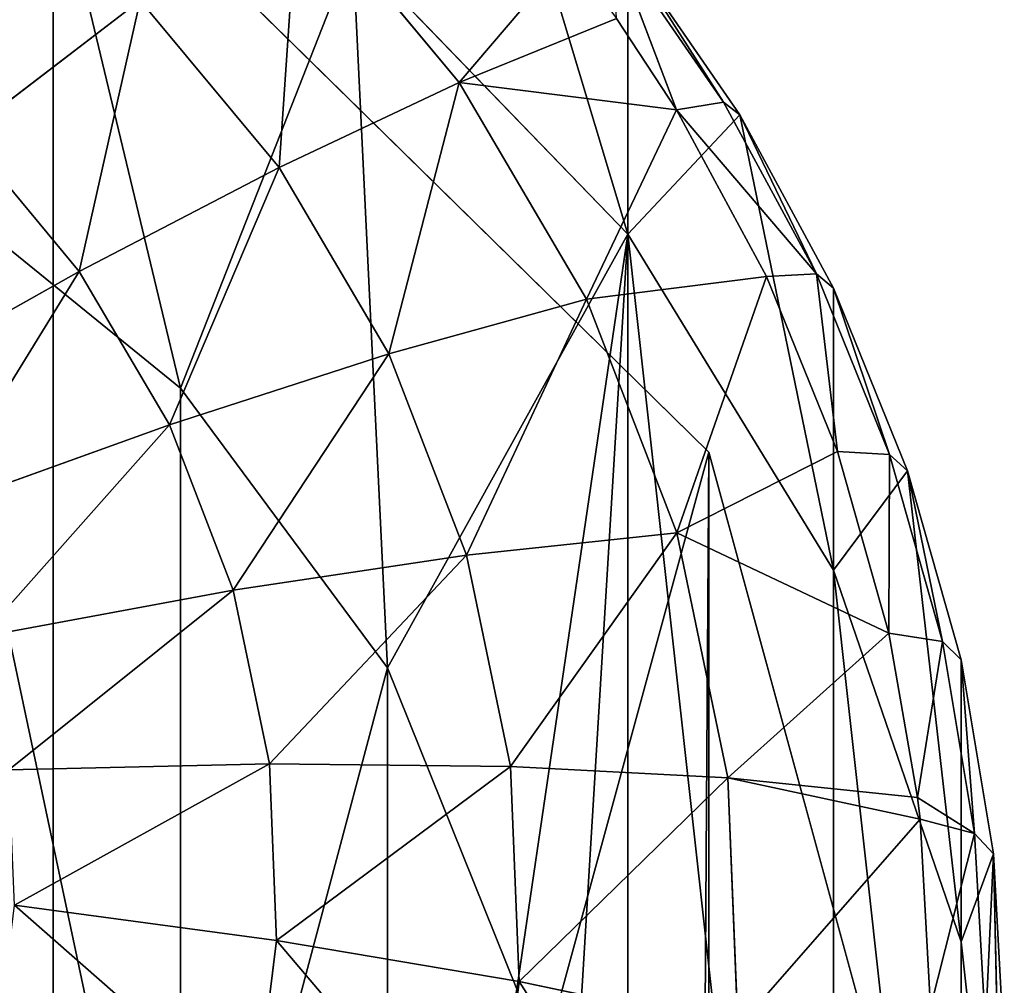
# Model space of a CAD drawing. Extents: x 80 to 596, y 77 to 1633.
# Tile 286 of 352: x 340.23 to 342.9, y 623.34 to 625.95. Entities that reach past the tile are written whole.
import ezdxf

# ---------------------------------------------------------------- set-up
doc = ezdxf.new("R2010")
doc.units = 0
doc.header["$LTSCALE"] = 25.4
doc.layers.get('0').update_dxf_attribs({"color": 13, "linetype": 'CONTINUOUS'})

# ---------------------------------------------------------------- blocks, each defined once
blk = doc.blocks.new('CADILLAC-III-8190-7988-799')
at = {"color": 18}
for p, q in [((3.63, 626.5417, 19.8899), (3.9805, 625.3734, 23.7377)), ((3.63, 626.5417, 19.8899), (3.9805, 625.3734, 23.7377)), ((3.5244, 625.7838, 18.5176), (3.0885, 626.3079, 18.6195)), ((3.5244, 625.7838, 18.5176), (3.0885, 626.3079, 18.6195)), ((3.9396, 626.1665, 19.4948), (4.1129, 625.7101, 19.117)), ((3.9396, 626.1665, 19.4948), (4.1129, 625.7101, 19.117)), ((3.9396, 626.1665, 19.4948), (4.2403, 625.7311, 19.4102)), ((3.9396, 626.1665, 19.4948), (4.2403, 625.7311, 19.4102)), ((3.9805, 625.3734, 23.7377), (3.2369, 626.1439, 23.8875)), ((3.9805, 625.3734, 23.7377), (3.2369, 626.1439, 23.8875)), ((3.9805, 626.1367, 19.8112), (4.2843, 625.6968, 19.7257)), ((3.9805, 626.1367, 19.8112), (4.2843, 625.6968, 19.7257)), ((3.9805, 626.1367, 19.8112), (3.9805, 625.3734, 23.7377)), ((3.9805, 626.1367, 19.8112), (3.9805, 625.3734, 23.7377)), ((3.5244, 625.7838, 18.5176), (3.8212, 626.1323, 19.1991)), ((3.5244, 625.7838, 18.5176), (3.8212, 626.1323, 19.1991)), ((2.1871, 625.644, 17.4975), (2.6611, 626.0058, 18.0221)), ((2.1871, 625.644, 17.4975), (2.6611, 626.0058, 18.0221)), ((3.0367, 625.5543, 17.9343), (2.6611, 626.0058, 18.0221)), ((3.0367, 625.5543, 17.9343), (2.6611, 626.0058, 18.0221)), ((3.9503, 625.9575, 19.1651), (3.5244, 625.7838, 18.5176)), ((3.9503, 625.9575, 19.1651), (3.5244, 625.7838, 18.5176)), ((4.1129, 625.7101, 19.117), (3.9503, 625.9575, 19.1651)), ((4.1129, 625.7101, 19.117), (3.9503, 625.9575, 19.1651)), ((3.0367, 625.5543, 17.9343), (3.5244, 625.7838, 18.5176)), ((3.0367, 625.5543, 17.9343), (3.5244, 625.7838, 18.5176)), ((4.1129, 625.7101, 19.117), (3.5244, 625.7838, 18.5176)), ((4.1129, 625.7101, 19.117), (3.5244, 625.7838, 18.5176)), ((3.869, 625.1979, 18.4037), (3.5244, 625.7838, 18.5176)), ((3.869, 625.1979, 18.4037), (3.5244, 625.7838, 18.5176)), ((3.869, 625.1979, 18.4037), (4.1129, 625.7101, 19.117)), ((3.869, 625.1979, 18.4037), (4.1129, 625.7101, 19.117)), ((4.2403, 625.7311, 19.4102), (4.1129, 625.7101, 19.117)), ((4.2403, 625.7311, 19.4102), (4.1129, 625.7101, 19.117)), ((4.3564, 625.2593, 19.0294), (4.1129, 625.7101, 19.117)), ((4.3564, 625.2593, 19.0294), (4.1129, 625.7101, 19.117)), ((4.2403, 625.7311, 19.4102), (4.4913, 625.2664, 19.3199)), ((4.2843, 625.6968, 19.7257), (4.2403, 625.7311, 19.4102)), ((4.2403, 625.7311, 19.4102), (4.4913, 625.2664, 19.3199)), ((4.2843, 625.6968, 19.7257), (4.2403, 625.7311, 19.4102)), ((4.2843, 625.6968, 19.7257), (3.9805, 625.3734, 23.7377)), ((4.2843, 625.6968, 19.7257), (3.9805, 625.3734, 23.7377)), ((4.2843, 625.6968, 19.7257), (4.5379, 625.2272, 19.6344)), ((4.2843, 625.6968, 19.7257), (4.5379, 625.2272, 19.6344)), ((4.2843, 625.6968, 19.7257), (4.5379, 624.4641, 23.5609)), ((4.2843, 625.6968, 19.7257), (4.5379, 624.4641, 23.5609)), ((2.4958, 625.2729, 17.4253), (2.1871, 625.644, 17.4975)), ((2.4958, 625.2729, 17.4253), (2.1871, 625.644, 17.4975)), ((2.7701, 624.9567, 23.6567), (2.0361, 625.5527, 23.7725)), ((2.7701, 624.9567, 23.6567), (2.0361, 625.5527, 23.7725)), ((2.4958, 625.2729, 17.4253), (3.0367, 625.5543, 17.9343)), ((2.4958, 625.2729, 17.4253), (3.0367, 625.5543, 17.9343)), ((3.3336, 625.0495, 17.8362), (3.0367, 625.5543, 17.9343)), ((3.3336, 625.0495, 17.8362), (3.0367, 625.5543, 17.9343)), ((4.5379, 624.4641, 23.5609), (3.9805, 625.3734, 23.7377)), ((4.5379, 624.4641, 23.5609), (3.9805, 625.3734, 23.7377)), ((1.9111, 624.9445, 16.9997), (2.4958, 625.2729, 17.4253)), ((1.9111, 624.9445, 16.9997), (2.4958, 625.2729, 17.4253)), ((2.7398, 624.858, 17.3447), (2.4958, 625.2729, 17.4253)), ((2.7398, 624.858, 17.3447), (2.4958, 625.2729, 17.4253)), ((4.3564, 625.2593, 19.0294), (3.869, 625.1979, 18.4037)), ((4.3564, 625.2593, 19.0294), (3.869, 625.1979, 18.4037)), ((4.3564, 625.2593, 19.0294), (4.1134, 624.5654, 18.2808)), ((4.3564, 625.2593, 19.0294), (4.1134, 624.5654, 18.2808)), ((4.4913, 625.2664, 19.3199), (4.3564, 625.2593, 19.0294)), ((4.4913, 625.2664, 19.3199), (4.3564, 625.2593, 19.0294)), ((4.5487, 624.7853, 18.9373), (4.3564, 625.2593, 19.0294)), ((4.5487, 624.7853, 18.9373), (4.3564, 625.2593, 19.0294)), ((4.4913, 625.2664, 19.3199), (4.6896, 624.7778, 19.2249)), ((4.5379, 625.2272, 19.6344), (4.4913, 625.2664, 19.3199)), ((4.4913, 625.2664, 19.3199), (4.6896, 624.7778, 19.2249)), ((4.5379, 625.2272, 19.6344), (4.4913, 625.2664, 19.3199)), ((4.5379, 625.2272, 19.6344), (4.7383, 624.7336, 19.5384)), ((4.5379, 625.2272, 19.6344), (4.7383, 624.7336, 19.5384)), ((4.5379, 625.2272, 19.6344), (4.5379, 624.4641, 23.5609)), ((4.5379, 625.2272, 19.6344), (4.5379, 624.4641, 23.5609)), ((3.3336, 625.0495, 17.8362), (3.869, 625.1979, 18.4037)), ((3.3336, 625.0495, 17.8362), (3.869, 625.1979, 18.4037)), ((4.1134, 624.5654, 18.2808), (3.869, 625.1979, 18.4037)), ((4.1134, 624.5654, 18.2808), (3.869, 625.1979, 18.4037)), ((2.7398, 624.858, 17.3447), (3.3336, 625.0495, 17.8362)), ((2.7398, 624.858, 17.3447), (3.3336, 625.0495, 17.8362)), ((3.5442, 624.5045, 17.7302), (3.3336, 625.0495, 17.8362)), ((3.5442, 624.5045, 17.7302), (3.3336, 625.0495, 17.8362)), ((2.7701, 622.0945, 38.3811), (2.7701, 624.9567, 23.6567)), ((3.33, 624.2002, 23.5096), (2.7701, 624.9567, 23.6567)), ((2.7701, 622.0945, 38.3811), (2.7701, 624.9567, 23.6567)), ((3.33, 624.2002, 23.5096), (2.7701, 624.9567, 23.6567)), ((2.098, 624.6268, 16.9379), (2.7398, 624.858, 17.3447)), ((2.098, 624.6268, 16.9379), (2.7398, 624.858, 17.3447)), ((2.9129, 624.41, 17.2576), (2.7398, 624.858, 17.3447)), ((2.9129, 624.41, 17.2576), (2.7398, 624.858, 17.3447)), ((4.5487, 624.7853, 18.9373), (4.1134, 624.5654, 18.2808)), ((4.5487, 624.7853, 18.9373), (4.1134, 624.5654, 18.2808)), ((4.6896, 624.7778, 19.2249), (4.5487, 624.7853, 18.9373)), ((4.6878, 624.2938, 18.8417), (4.5487, 624.7853, 18.9373)), ((4.6896, 624.7778, 19.2249), (4.5487, 624.7853, 18.9373)), ((4.6878, 624.2938, 18.8417), (4.5487, 624.7853, 18.9373)), ((4.6896, 624.7778, 19.2249), (4.833, 624.271, 19.1264)), ((4.7383, 624.7336, 19.5384), (4.6896, 624.7778, 19.2249)), ((4.6896, 624.7778, 19.2249), (4.833, 624.271, 19.1264)), ((4.7383, 624.7336, 19.5384), (4.6896, 624.7778, 19.2249)), ((4.7383, 624.7336, 19.5384), (4.5379, 624.4641, 23.5609)), ((4.7383, 624.7336, 19.5384), (4.5379, 624.4641, 23.5609)), ((4.7383, 624.7336, 19.5384), (4.8831, 624.2215, 19.4389)), ((4.7383, 624.7336, 19.5384), (4.8831, 624.2215, 19.4389)), ((4.7383, 624.7336, 19.5384), (4.8831, 623.4583, 23.3654)), ((4.7383, 624.7336, 19.5384), (4.8831, 623.4583, 23.3654)), ((3.5442, 624.5045, 17.7302), (4.1134, 624.5654, 18.2808)), ((3.5442, 624.5045, 17.7302), (4.1134, 624.5654, 18.2808)), ((4.1134, 624.5654, 18.2808), (4.2512, 623.9025, 18.1519)), ((4.6878, 624.2938, 18.8417), (4.1134, 624.5654, 18.2808)), ((4.6878, 624.2938, 18.8417), (4.1134, 624.5654, 18.2808)), ((4.1134, 624.5654, 18.2808), (4.2512, 623.9025, 18.1519)), ((2.9129, 624.41, 17.2576), (3.5442, 624.5045, 17.7302)), ((2.9129, 624.41, 17.2576), (3.5442, 624.5045, 17.7302)), ((3.6629, 623.9333, 17.6192), (3.5442, 624.5045, 17.7302)), ((3.6629, 623.9333, 17.6192), (3.5442, 624.5045, 17.7302)), ((4.8831, 623.4583, 23.3654), (4.5379, 624.4641, 23.5609)), ((4.8831, 623.4583, 23.3654), (4.5379, 624.4641, 23.5609)), ((2.2305, 624.2838, 16.8712), (2.9129, 624.41, 17.2576)), ((2.2305, 624.2838, 16.8712), (2.9129, 624.41, 17.2576)), ((3.0105, 623.9406, 17.1664), (2.9129, 624.41, 17.2576)), ((3.0105, 623.9406, 17.1664), (2.9129, 624.41, 17.2576)), ((4.6878, 624.2938, 18.8417), (4.2512, 623.9025, 18.1519)), ((4.6878, 624.2938, 18.8417), (4.2512, 623.9025, 18.1519)), ((4.6878, 624.2938, 18.8417), (4.833, 624.271, 19.1264)), ((4.765, 623.8488, 18.7552), (4.6878, 624.2938, 18.8417)), ((4.6878, 624.2938, 18.8417), (4.833, 624.271, 19.1264)), ((4.765, 623.8488, 18.7552), (4.6878, 624.2938, 18.8417)), ((4.765, 623.8488, 18.7552), (4.833, 624.271, 19.1264)), ((4.765, 623.8488, 18.7552), (4.833, 624.271, 19.1264)), ((4.833, 624.271, 19.1264), (4.9197, 623.752, 19.0255)), ((4.8831, 624.2215, 19.4389), (4.833, 624.271, 19.1264)), ((4.833, 624.271, 19.1264), (4.9197, 623.752, 19.0255)), ((4.8831, 624.2215, 19.4389), (4.833, 624.271, 19.1264)), ((4.8831, 624.2215, 19.4389), (4.9707, 623.697, 19.337)), ((4.8831, 624.2215, 19.4389), (4.9707, 623.697, 19.337)), ((4.8831, 624.2215, 19.4389), (4.8831, 623.4583, 23.3654)), ((4.8831, 624.2215, 19.4389), (4.8831, 623.4583, 23.3654)), ((3.33, 621.3381, 38.234), (3.33, 624.2002, 23.5096)), ((3.6806, 623.3308, 23.3406), (3.33, 624.2002, 23.5096)), ((3.33, 621.3381, 38.234), (3.33, 624.2002, 23.5096)), ((3.6806, 623.3308, 23.3406), (3.33, 624.2002, 23.5096)), ((3.0105, 623.9406, 17.1664), (2.3053, 623.9244, 16.8014)), ((3.0105, 623.9406, 17.1664), (2.3053, 623.9244, 16.8014)), ((3.6629, 623.9333, 17.6192), (3.0105, 623.9406, 17.1664)), ((3.0105, 623.9406, 17.1664), (3.0301, 623.462, 17.0733)), ((3.0105, 623.9406, 17.1664), (3.0301, 623.462, 17.0733)), ((3.6629, 623.9333, 17.6192), (3.0105, 623.9406, 17.1664)), ((4.2512, 623.9025, 18.1519), (3.6629, 623.9333, 17.6192)), ((3.6629, 623.9333, 17.6192), (3.6869, 623.3509, 17.506)), ((3.6629, 623.9333, 17.6192), (3.6869, 623.3509, 17.506)), ((4.2512, 623.9025, 18.1519), (3.6629, 623.9333, 17.6192)), ((4.2512, 623.9025, 18.1519), (4.279, 623.2266, 18.0205)), ((4.2512, 623.9025, 18.1519), (4.279, 623.2266, 18.0205)), ((4.2512, 623.9025, 18.1519), (4.7719, 623.7903, 18.7439)), ((4.765, 623.8488, 18.7552), (4.2512, 623.9025, 18.1519)), ((4.765, 623.8488, 18.7552), (4.2512, 623.9025, 18.1519)), ((4.2512, 623.9025, 18.1519), (4.7719, 623.7903, 18.7439)), ((4.7719, 623.7903, 18.7439), (4.765, 623.8488, 18.7552)), ((4.765, 623.8488, 18.7552), (4.9197, 623.752, 19.0255)), ((4.765, 623.8488, 18.7552), (4.9197, 623.752, 19.0255)), ((4.7719, 623.7903, 18.7439), (4.765, 623.8488, 18.7552)), ((4.279, 623.2266, 18.0205), (4.7719, 623.7903, 18.7439)), ((4.279, 623.2266, 18.0205), (4.7719, 623.7903, 18.7439)), ((4.8, 623.2809, 18.6448), (4.7719, 623.7903, 18.7439)), ((4.7719, 623.7903, 18.7439), (4.9197, 623.752, 19.0255)), ((4.7719, 623.7903, 18.7439), (4.9197, 623.752, 19.0255)), ((4.8, 623.2809, 18.6448), (4.7719, 623.7903, 18.7439)), ((4.9197, 623.752, 19.0255), (4.9487, 623.2267, 18.9234)), ((4.9707, 623.697, 19.337), (4.9197, 623.752, 19.0255)), ((4.9197, 623.752, 19.0255), (4.9487, 623.2267, 18.9234)), ((4.9707, 623.697, 19.337), (4.9197, 623.752, 19.0255)), ((4.9707, 623.697, 19.337), (4.8831, 623.4583, 23.3654)), ((4.9707, 623.697, 19.337), (4.8831, 623.4583, 23.3654)), ((4.9707, 623.697, 19.337), (5, 623.1664, 19.2338)), ((5, 622.4031, 23.1603), (4.9707, 623.697, 19.337)), ((4.9707, 623.697, 19.337), (5, 623.1664, 19.2338)), ((5, 622.4031, 23.1603), (4.9707, 623.697, 19.337)), ((2.3203, 623.5578, 16.7301), (3.0301, 623.462, 17.0733)), ((2.3203, 623.5578, 16.7301), (3.0301, 623.462, 17.0733)), ((2.9713, 622.9864, 16.9809), (3.0301, 623.462, 17.0733)), ((2.9713, 622.9864, 16.9809), (3.0301, 623.462, 17.0733)), ((3.0301, 623.462, 17.0733), (3.6869, 623.3509, 17.506)), ((3.0301, 623.462, 17.0733), (3.6869, 623.3509, 17.506)), ((5, 622.4031, 23.1603), (4.8831, 623.4583, 23.3654)), ((5, 622.4031, 23.1603), (4.8831, 623.4583, 23.3654)), ((3.6153, 622.7722, 17.3935), (3.6869, 623.3509, 17.506)), ((3.6153, 622.7722, 17.3935), (3.6869, 623.3509, 17.506)), ((3.6869, 623.3509, 17.506), (4.279, 623.2266, 18.0205)), ((3.6869, 623.3509, 17.506), (4.279, 623.2266, 18.0205))]:
    blk.add_line(p, q, dxfattribs=at)
at = {"color": 250}
for p, q in [((2.425, 349.8531, 1447.3213), (2.425, 626.5262, 23.9618)), ((4.2002, 624.7836, 23.623), (2.425, 626.5262, 23.9618)), ((2.425, 349.8531, 1447.3213), (2.425, 626.5262, 23.9618)), ((4.2002, 624.7836, 23.623), (2.425, 626.5262, 23.9618)), ((4.2002, 348.1105, 1446.9825), (4.2002, 624.7836, 23.623)), ((4.85, 622.4031, 23.1603), (4.2002, 624.7836, 23.623)), ((4.2002, 348.1105, 1446.9825), (4.2002, 624.7836, 23.623)), ((4.85, 622.4031, 23.1603), (4.2002, 624.7836, 23.623))]:
    blk.add_line(p, q, dxfattribs=at)
at = {"color": 18}
mesh = blk.add_polyface(dxfattribs=at)
corners = [(-4.7383, 620.836, 22.8557), (-4.9707, 622.9338, 23.2635), (-4.9707, 621.8725, 23.0572), (-4.7383, 623.9703, 23.465), (-4.2843, 619.8727, 22.6685), (-4.2843, 624.9335, 23.6522), (-3.63, 619.0278, 22.5042), (-3.77, 621.9356, 23.0695), (-3.5332, 621.03, 22.8934), (-2.8059, 618.3408, 22.3707), (-3.0743, 620.2106, 22.7341), (-2.4222, 619.529, 22.6016), (-1.8507, 617.8436, 22.274), (-1.618, 619.028, 22.5043), (-0.8089, 617.5597, 22.2189), (-0.712, 618.739, 22.4481), (0.2707, 617.5022, 22.2077), (0.2386, 618.6804, 22.4367), (1.1743, 618.8555, 22.4707), (1.3376, 617.6739, 22.2411), (2.0361, 619.2537, 22.5481), (2.342, 618.0668, 22.3174), (2.7701, 619.8497, 22.664), (3.2369, 618.6624, 22.4332), (3.33, 620.6061, 22.811), (3.9805, 619.4329, 22.583), (3.6806, 621.4755, 22.98), (3.8, 622.4031, 23.1603), (-3.77, 622.8707, 23.2512), (-3.63, 625.7785, 23.8164), (-3.5332, 623.7763, 23.4272), (-2.8059, 626.4656, 23.95), (-3.0743, 624.5957, 23.5865), (-2.4222, 625.2773, 23.719), (-1.8507, 626.9627, 24.0466), (-1.618, 625.7783, 23.8164), (-0.8089, 627.2466, 24.1018), (-0.712, 626.0673, 23.8726), (0.2707, 627.3041, 24.113), (0.2386, 626.126, 23.884), (1.1743, 625.9507, 23.8499), (1.3376, 627.1324, 24.0796), (2.0361, 625.5527, 23.7725), (2.342, 626.7396, 24.0032), (2.7701, 624.9567, 23.6567), (3.2369, 626.1439, 23.8875), (3.33, 624.2002, 23.5096), (3.9805, 625.3734, 23.7377), (3.6806, 623.3308, 23.3406), (4.5379, 620.3423, 22.7597), (4.5379, 624.4641, 23.5609), (4.8831, 621.348, 22.9552), (4.8831, 623.4583, 23.3654), (5, 622.4031, 23.1603)]
mesh.append_faces([[corners[k] for k in face] for face in [(0, 1, 2), (52, 51, 53)]], dxfattribs={"vtx0": -1, "color": 18})
mesh.append_faces([[corners[k] for k in face] for face in [(1, 0, 3), (3, 4, 5), (7, 6, 8), (8, 9, 10), (10, 9, 11), (11, 12, 13), (13, 14, 15), (15, 16, 17), (17, 16, 18), (18, 19, 20), (20, 21, 22), (22, 23, 24), (24, 25, 26), (26, 25, 27), (5, 28, 29), (28, 5, 7), (29, 30, 31), (31, 33, 34), (34, 35, 36), (36, 37, 38), (38, 40, 41), (41, 42, 43), (43, 44, 45), (45, 46, 47), (47, 49, 50), (50, 51, 52)]], dxfattribs={"vtx0": -1, "vtx1": -1, "color": 18})
mesh.append_faces([[corners[k] for k in face] for face in [(5, 6, 7), (47, 27, 25)]], dxfattribs={"vtx0": -1, "vtx1": -1, "vtx2": -1, "color": 18})
mesh.append_faces([[corners[k] for k in face] for face in [(3, 0, 4), (5, 4, 6), (8, 6, 9), (11, 9, 12), (13, 12, 14), (15, 14, 16), (18, 16, 19), (20, 19, 21), (22, 21, 23), (24, 23, 25), (29, 28, 30), (31, 30, 32), (31, 32, 33), (34, 33, 35), (36, 35, 37), (38, 37, 39), (38, 39, 40), (41, 40, 42), (43, 42, 44), (45, 44, 46), (47, 46, 48), (47, 48, 27), (47, 25, 49), (50, 49, 51)]], dxfattribs={"vtx0": -1, "vtx2": -1, "color": 18})
at = {"color": 250}
mesh = blk.add_polyface(dxfattribs=at)
corners = [(-4.2002, 624.7836, 23.623), (-4.2002, 620.0227, 22.6976), (-4.85, 622.4031, 23.1603), (-2.425, 626.5262, 23.9618), (-2.425, 618.2801, 22.3589), (0, 627.1641, 24.0858), (0, 617.6423, 22.2349), (2.425, 626.5262, 23.9618), (2.425, 618.2801, 22.3589), (4.2002, 624.7836, 23.623), (4.2002, 620.0227, 22.6976), (4.85, 622.4031, 23.1603)]
mesh.append_faces([[corners[k] for k in face] for face in [(0, 1, 2), (10, 9, 11)]], dxfattribs={"vtx0": -1, "color": 250})
mesh.append_faces([[corners[k] for k in face] for face in [(1, 3, 4), (4, 5, 6), (6, 7, 8), (8, 9, 10)]], dxfattribs={"vtx0": -1, "vtx1": -1, "color": 250})
mesh.append_faces([[corners[k] for k in face] for face in [(1, 0, 3), (4, 3, 5), (6, 5, 7), (8, 7, 9)]], dxfattribs={"vtx0": -1, "vtx2": -1, "color": 250})
mesh = blk.add_polyface(dxfattribs=at)
corners = [(0, 627.1641, 24.0858), (2.425, 349.8531, 1447.3213), (2.425, 626.5262, 23.9618), (0, 350.491, 1447.4452)]
mesh.append_faces([[corners[k] for k in face] for face in [(0, 1, 2), (1, 0, 3)]], dxfattribs={"vtx0": -1, "color": 250})
at = {"color": 18}
mesh = blk.add_polyface(dxfattribs=at)
corners = [(3.63, 626.5417, 19.8899), (3.2369, 626.1439, 23.8875), (3.9805, 625.3734, 23.7377)]
mesh.append_faces([[corners[k] for k in face] for face in [(0, 1, 2)]], dxfattribs={"color": 18})
mesh = blk.add_polyface(dxfattribs=at)
corners = [(3.63, 626.5417, 19.8899), (3.9805, 625.3734, 23.7377), (3.9805, 626.1367, 19.8112)]
mesh.append_faces([[corners[k] for k in face] for face in [(0, 1, 2)]], dxfattribs={"color": 18})
at = {"color": 250}
mesh = blk.add_polyface(dxfattribs=at)
corners = [(4.2002, 624.7836, 23.623), (2.425, 349.8531, 1447.3213), (4.2002, 348.1105, 1446.9825), (2.425, 626.5262, 23.9618)]
mesh.append_faces([[corners[k] for k in face] for face in [(0, 1, 2), (1, 0, 3)]], dxfattribs={"vtx0": -1, "color": 250})
at = {"color": 18}
mesh = blk.add_polyface(dxfattribs=at)
corners = [(2.2166, 626.3923, 18.0972), (2.1871, 625.644, 17.4975), (1.8218, 625.9617, 17.5592), (2.6611, 626.0058, 18.0221)]
mesh.append_faces([[corners[k] for k in face] for face in [(0, 1, 2), (1, 0, 3)]], dxfattribs={"vtx0": -1, "color": 18})
mesh = blk.add_polyface(dxfattribs=at)
corners = [(3.0885, 626.3079, 18.6195), (3.0367, 625.5543, 17.9343), (2.6611, 626.0058, 18.0221), (3.5244, 625.7838, 18.5176)]
mesh.append_faces([[corners[k] for k in face] for face in [(0, 1, 2), (1, 0, 3)]], dxfattribs={"vtx0": -1, "color": 18})
mesh = blk.add_polyface(dxfattribs=at)
corners = [(3.8212, 626.1323, 19.1991), (3.5244, 625.7838, 18.5176), (3.0885, 626.3079, 18.6195)]
mesh.append_faces([[corners[k] for k in face] for face in [(0, 1, 2)]], dxfattribs={"color": 18})
mesh = blk.add_polyface(dxfattribs=at)
corners = [(3.9396, 626.1665, 19.4948), (4.1129, 625.7101, 19.117), (3.9503, 625.9575, 19.1651)]
mesh.append_faces([[corners[k] for k in face] for face in [(0, 1, 2)]], dxfattribs={"color": 18})
mesh = blk.add_polyface(dxfattribs=at)
corners = [(3.9396, 626.1665, 19.4948), (4.2403, 625.7311, 19.4102), (4.1129, 625.7101, 19.117)]
mesh.append_faces([[corners[k] for k in face] for face in [(0, 1, 2)]], dxfattribs={"color": 18})
mesh = blk.add_polyface(dxfattribs=at)
corners = [(4.2403, 625.7311, 19.4102), (3.9805, 626.1367, 19.8112), (4.2843, 625.6968, 19.7257), (3.9396, 626.1665, 19.4948)]
mesh.append_faces([[corners[k] for k in face] for face in [(0, 1, 2), (1, 0, 3)]], dxfattribs={"vtx0": -1, "color": 18})
mesh = blk.add_polyface(dxfattribs=at)
corners = [(3.9805, 626.1367, 19.8112), (3.9805, 625.3734, 23.7377), (4.2843, 625.6968, 19.7257)]
mesh.append_faces([[corners[k] for k in face] for face in [(0, 1, 2)]], dxfattribs={"color": 18})
mesh = blk.add_polyface(dxfattribs=at)
corners = [(3.8212, 626.1323, 19.1991), (3.9503, 625.9575, 19.1651), (3.5244, 625.7838, 18.5176)]
mesh.append_faces([[corners[k] for k in face] for face in [(0, 1, 2)]], dxfattribs={"color": 18})
mesh = blk.add_polyface(dxfattribs=at)
corners = [(2.6611, 626.0058, 18.0221), (2.4958, 625.2729, 17.4253), (2.1871, 625.644, 17.4975), (3.0367, 625.5543, 17.9343)]
mesh.append_faces([[corners[k] for k in face] for face in [(0, 1, 2), (1, 0, 3)]], dxfattribs={"vtx0": -1, "color": 18})
mesh = blk.add_polyface(dxfattribs=at)
corners = [(3.9503, 625.9575, 19.1651), (4.1129, 625.7101, 19.117), (3.5244, 625.7838, 18.5176)]
mesh.append_faces([[corners[k] for k in face] for face in [(0, 1, 2)]], dxfattribs={"color": 18})
mesh = blk.add_polyface(dxfattribs=at)
corners = [(3.5244, 625.7838, 18.5176), (3.3336, 625.0495, 17.8362), (3.0367, 625.5543, 17.9343), (3.869, 625.1979, 18.4037)]
mesh.append_faces([[corners[k] for k in face] for face in [(0, 1, 2), (1, 0, 3)]], dxfattribs={"vtx0": -1, "color": 18})
mesh = blk.add_polyface(dxfattribs=at)
corners = [(3.5244, 625.7838, 18.5176), (4.1129, 625.7101, 19.117), (3.869, 625.1979, 18.4037)]
mesh.append_faces([[corners[k] for k in face] for face in [(0, 1, 2)]], dxfattribs={"color": 18})
mesh = blk.add_polyface(dxfattribs=at)
corners = [(4.1129, 625.7101, 19.117), (4.3564, 625.2593, 19.0294), (3.869, 625.1979, 18.4037)]
mesh.append_faces([[corners[k] for k in face] for face in [(0, 1, 2)]], dxfattribs={"color": 18})
mesh = blk.add_polyface(dxfattribs=at)
corners = [(4.1129, 625.7101, 19.117), (4.4913, 625.2664, 19.3199), (4.3564, 625.2593, 19.0294), (4.2403, 625.7311, 19.4102)]
mesh.append_faces([[corners[k] for k in face] for face in [(0, 1, 2), (1, 0, 3)]], dxfattribs={"vtx0": -1, "color": 18})
mesh = blk.add_polyface(dxfattribs=at)
corners = [(4.4913, 625.2664, 19.3199), (4.2843, 625.6968, 19.7257), (4.5379, 625.2272, 19.6344), (4.2403, 625.7311, 19.4102)]
mesh.append_faces([[corners[k] for k in face] for face in [(0, 1, 2), (1, 0, 3)]], dxfattribs={"vtx0": -1, "color": 18})
mesh = blk.add_polyface(dxfattribs=at)
corners = [(4.2843, 625.6968, 19.7257), (3.9805, 625.3734, 23.7377), (4.5379, 624.4641, 23.5609)]
mesh.append_faces([[corners[k] for k in face] for face in [(0, 1, 2)]], dxfattribs={"color": 18})
mesh = blk.add_polyface(dxfattribs=at)
corners = [(4.2843, 625.6968, 19.7257), (4.5379, 624.4641, 23.5609), (4.5379, 625.2272, 19.6344)]
mesh.append_faces([[corners[k] for k in face] for face in [(0, 1, 2)]], dxfattribs={"color": 18})
mesh = blk.add_polyface(dxfattribs=at)
corners = [(2.1871, 625.644, 17.4975), (1.9111, 624.9445, 16.9997), (1.6748, 625.2287, 17.0549), (2.4958, 625.2729, 17.4253)]
mesh.append_faces([[corners[k] for k in face] for face in [(0, 1, 2), (1, 0, 3)]], dxfattribs={"vtx0": -1, "color": 18})
mesh = blk.add_polyface(dxfattribs=at)
corners = [(2.0361, 625.5527, 23.7725), (2.7701, 622.0945, 38.3811), (2.7701, 624.9567, 23.6567), (2.0361, 622.6905, 38.4969)]
mesh.append_faces([[corners[k] for k in face] for face in [(0, 1, 2), (1, 0, 3)]], dxfattribs={"vtx0": -1, "color": 18})
mesh = blk.add_polyface(dxfattribs=at)
corners = [(3.0367, 625.5543, 17.9343), (2.7398, 624.858, 17.3447), (2.4958, 625.2729, 17.4253), (3.3336, 625.0495, 17.8362)]
mesh.append_faces([[corners[k] for k in face] for face in [(0, 1, 2), (1, 0, 3)]], dxfattribs={"vtx0": -1, "color": 18})
mesh = blk.add_polyface(dxfattribs=at)
corners = [(2.4958, 625.2729, 17.4253), (2.098, 624.6268, 16.9379), (1.9111, 624.9445, 16.9997), (2.7398, 624.858, 17.3447)]
mesh.append_faces([[corners[k] for k in face] for face in [(0, 1, 2), (1, 0, 3)]], dxfattribs={"vtx0": -1, "color": 18})
mesh = blk.add_polyface(dxfattribs=at)
corners = [(4.3564, 625.2593, 19.0294), (4.1134, 624.5654, 18.2808), (3.869, 625.1979, 18.4037)]
mesh.append_faces([[corners[k] for k in face] for face in [(0, 1, 2)]], dxfattribs={"color": 18})
mesh = blk.add_polyface(dxfattribs=at)
corners = [(4.3564, 625.2593, 19.0294), (4.5487, 624.7853, 18.9373), (4.1134, 624.5654, 18.2808)]
mesh.append_faces([[corners[k] for k in face] for face in [(0, 1, 2)]], dxfattribs={"color": 18})
mesh = blk.add_polyface(dxfattribs=at)
corners = [(4.5487, 624.7853, 18.9373), (4.4913, 625.2664, 19.3199), (4.6896, 624.7778, 19.2249), (4.3564, 625.2593, 19.0294)]
mesh.append_faces([[corners[k] for k in face] for face in [(0, 1, 2), (1, 0, 3)]], dxfattribs={"vtx0": -1, "color": 18})
mesh = blk.add_polyface(dxfattribs=at)
corners = [(4.6896, 624.7778, 19.2249), (4.5379, 625.2272, 19.6344), (4.7383, 624.7336, 19.5384), (4.4913, 625.2664, 19.3199)]
mesh.append_faces([[corners[k] for k in face] for face in [(0, 1, 2), (1, 0, 3)]], dxfattribs={"vtx0": -1, "color": 18})
mesh = blk.add_polyface(dxfattribs=at)
corners = [(4.5379, 625.2272, 19.6344), (4.5379, 624.4641, 23.5609), (4.7383, 624.7336, 19.5384)]
mesh.append_faces([[corners[k] for k in face] for face in [(0, 1, 2)]], dxfattribs={"color": 18})
mesh = blk.add_polyface(dxfattribs=at)
corners = [(3.869, 625.1979, 18.4037), (3.5442, 624.5045, 17.7302), (3.3336, 625.0495, 17.8362), (4.1134, 624.5654, 18.2808)]
mesh.append_faces([[corners[k] for k in face] for face in [(0, 1, 2), (1, 0, 3)]], dxfattribs={"vtx0": -1, "color": 18})
mesh = blk.add_polyface(dxfattribs=at)
corners = [(3.3336, 625.0495, 17.8362), (2.9129, 624.41, 17.2576), (2.7398, 624.858, 17.3447), (3.5442, 624.5045, 17.7302)]
mesh.append_faces([[corners[k] for k in face] for face in [(0, 1, 2), (1, 0, 3)]], dxfattribs={"vtx0": -1, "color": 18})
mesh = blk.add_polyface(dxfattribs=at)
corners = [(3.33, 624.2002, 23.5096), (2.7701, 622.0945, 38.3811), (3.33, 621.3381, 38.234), (2.7701, 624.9567, 23.6567)]
mesh.append_faces([[corners[k] for k in face] for face in [(0, 1, 2), (1, 0, 3)]], dxfattribs={"vtx0": -1, "color": 18})
mesh = blk.add_polyface(dxfattribs=at)
corners = [(2.7398, 624.858, 17.3447), (2.2305, 624.2838, 16.8712), (2.098, 624.6268, 16.9379), (2.9129, 624.41, 17.2576)]
mesh.append_faces([[corners[k] for k in face] for face in [(0, 1, 2), (1, 0, 3)]], dxfattribs={"vtx0": -1, "color": 18})
mesh = blk.add_polyface(dxfattribs=at)
corners = [(4.5487, 624.7853, 18.9373), (4.6878, 624.2938, 18.8417), (4.1134, 624.5654, 18.2808)]
mesh.append_faces([[corners[k] for k in face] for face in [(0, 1, 2)]], dxfattribs={"color": 18})
at = {"color": 250}
mesh = blk.add_polyface(dxfattribs=at)
corners = [(4.85, 622.4031, 23.1603), (4.2002, 348.1105, 1446.9825), (4.85, 345.7301, 1446.5198), (4.2002, 624.7836, 23.623)]
mesh.append_faces([[corners[k] for k in face] for face in [(0, 1, 2), (1, 0, 3)]], dxfattribs={"vtx0": -1, "color": 250})
at = {"color": 18}
mesh = blk.add_polyface(dxfattribs=at)
corners = [(4.6878, 624.2938, 18.8417), (4.6896, 624.7778, 19.2249), (4.833, 624.271, 19.1264), (4.5487, 624.7853, 18.9373)]
mesh.append_faces([[corners[k] for k in face] for face in [(0, 1, 2), (1, 0, 3)]], dxfattribs={"vtx0": -1, "color": 18})
mesh = blk.add_polyface(dxfattribs=at)
corners = [(4.833, 624.271, 19.1264), (4.7383, 624.7336, 19.5384), (4.8831, 624.2215, 19.4389), (4.6896, 624.7778, 19.2249)]
mesh.append_faces([[corners[k] for k in face] for face in [(0, 1, 2), (1, 0, 3)]], dxfattribs={"vtx0": -1, "color": 18})
mesh = blk.add_polyface(dxfattribs=at)
corners = [(4.7383, 624.7336, 19.5384), (4.5379, 624.4641, 23.5609), (4.8831, 623.4583, 23.3654)]
mesh.append_faces([[corners[k] for k in face] for face in [(0, 1, 2)]], dxfattribs={"color": 18})
mesh = blk.add_polyface(dxfattribs=at)
corners = [(4.7383, 624.7336, 19.5384), (4.8831, 623.4583, 23.3654), (4.8831, 624.2215, 19.4389)]
mesh.append_faces([[corners[k] for k in face] for face in [(0, 1, 2)]], dxfattribs={"color": 18})
mesh = blk.add_polyface(dxfattribs=at)
corners = [(4.1134, 624.5654, 18.2808), (3.6629, 623.9333, 17.6192), (3.5442, 624.5045, 17.7302), (4.2512, 623.9025, 18.1519)]
mesh.append_faces([[corners[k] for k in face] for face in [(0, 1, 2), (1, 0, 3)]], dxfattribs={"vtx0": -1, "color": 18})
mesh = blk.add_polyface(dxfattribs=at)
corners = [(4.1134, 624.5654, 18.2808), (4.6878, 624.2938, 18.8417), (4.2512, 623.9025, 18.1519)]
mesh.append_faces([[corners[k] for k in face] for face in [(0, 1, 2)]], dxfattribs={"color": 18})
mesh = blk.add_polyface(dxfattribs=at)
corners = [(3.5442, 624.5045, 17.7302), (3.0105, 623.9406, 17.1664), (2.9129, 624.41, 17.2576), (3.6629, 623.9333, 17.6192)]
mesh.append_faces([[corners[k] for k in face] for face in [(0, 1, 2), (1, 0, 3)]], dxfattribs={"vtx0": -1, "color": 18})
mesh = blk.add_polyface(dxfattribs=at)
corners = [(2.9129, 624.41, 17.2576), (2.3053, 623.9244, 16.8014), (2.2305, 624.2838, 16.8712), (3.0105, 623.9406, 17.1664)]
mesh.append_faces([[corners[k] for k in face] for face in [(0, 1, 2), (1, 0, 3)]], dxfattribs={"vtx0": -1, "color": 18})
mesh = blk.add_polyface(dxfattribs=at)
corners = [(4.6878, 624.2938, 18.8417), (4.765, 623.8488, 18.7552), (4.2512, 623.9025, 18.1519)]
mesh.append_faces([[corners[k] for k in face] for face in [(0, 1, 2)]], dxfattribs={"color": 18})
mesh = blk.add_polyface(dxfattribs=at)
corners = [(4.6878, 624.2938, 18.8417), (4.833, 624.271, 19.1264), (4.765, 623.8488, 18.7552)]
mesh.append_faces([[corners[k] for k in face] for face in [(0, 1, 2)]], dxfattribs={"color": 18})
mesh = blk.add_polyface(dxfattribs=at)
corners = [(4.833, 624.271, 19.1264), (4.9197, 623.752, 19.0255), (4.765, 623.8488, 18.7552)]
mesh.append_faces([[corners[k] for k in face] for face in [(0, 1, 2)]], dxfattribs={"color": 18})
mesh = blk.add_polyface(dxfattribs=at)
corners = [(4.9197, 623.752, 19.0255), (4.8831, 624.2215, 19.4389), (4.9707, 623.697, 19.337), (4.833, 624.271, 19.1264)]
mesh.append_faces([[corners[k] for k in face] for face in [(0, 1, 2), (1, 0, 3)]], dxfattribs={"vtx0": -1, "color": 18})
mesh = blk.add_polyface(dxfattribs=at)
corners = [(4.8831, 624.2215, 19.4389), (4.8831, 623.4583, 23.3654), (4.9707, 623.697, 19.337)]
mesh.append_faces([[corners[k] for k in face] for face in [(0, 1, 2)]], dxfattribs={"color": 18})
mesh = blk.add_polyface(dxfattribs=at)
corners = [(3.6806, 623.3308, 23.3406), (3.33, 621.3381, 38.234), (3.6806, 620.4687, 38.0651), (3.33, 624.2002, 23.5096)]
mesh.append_faces([[corners[k] for k in face] for face in [(0, 1, 2), (1, 0, 3)]], dxfattribs={"vtx0": -1, "color": 18})
mesh = blk.add_polyface(dxfattribs=at)
corners = [(3.0105, 623.9406, 17.1664), (2.3203, 623.5578, 16.7301), (2.3053, 623.9244, 16.8014), (3.0301, 623.462, 17.0733)]
mesh.append_faces([[corners[k] for k in face] for face in [(0, 1, 2), (1, 0, 3)]], dxfattribs={"vtx0": -1, "color": 18})
mesh = blk.add_polyface(dxfattribs=at)
corners = [(3.6629, 623.9333, 17.6192), (3.0301, 623.462, 17.0733), (3.0105, 623.9406, 17.1664), (3.6869, 623.3509, 17.506)]
mesh.append_faces([[corners[k] for k in face] for face in [(0, 1, 2), (1, 0, 3)]], dxfattribs={"vtx0": -1, "color": 18})
mesh = blk.add_polyface(dxfattribs=at)
corners = [(4.2512, 623.9025, 18.1519), (3.6869, 623.3509, 17.506), (3.6629, 623.9333, 17.6192), (4.279, 623.2266, 18.0205)]
mesh.append_faces([[corners[k] for k in face] for face in [(0, 1, 2), (1, 0, 3)]], dxfattribs={"vtx0": -1, "color": 18})
mesh = blk.add_polyface(dxfattribs=at)
corners = [(4.2512, 623.9025, 18.1519), (4.7719, 623.7903, 18.7439), (4.279, 623.2266, 18.0205)]
mesh.append_faces([[corners[k] for k in face] for face in [(0, 1, 2)]], dxfattribs={"color": 18})
mesh = blk.add_polyface(dxfattribs=at)
corners = [(4.2512, 623.9025, 18.1519), (4.765, 623.8488, 18.7552), (4.7719, 623.7903, 18.7439)]
mesh.append_faces([[corners[k] for k in face] for face in [(0, 1, 2)]], dxfattribs={"color": 18})
mesh = blk.add_polyface(dxfattribs=at)
corners = [(4.765, 623.8488, 18.7552), (4.9197, 623.752, 19.0255), (4.7719, 623.7903, 18.7439)]
mesh.append_faces([[corners[k] for k in face] for face in [(0, 1, 2)]], dxfattribs={"color": 18})
mesh = blk.add_polyface(dxfattribs=at)
corners = [(4.7719, 623.7903, 18.7439), (4.8, 623.2809, 18.6448), (4.279, 623.2266, 18.0205)]
mesh.append_faces([[corners[k] for k in face] for face in [(0, 1, 2)]], dxfattribs={"color": 18})
mesh = blk.add_polyface(dxfattribs=at)
corners = [(4.8, 623.2809, 18.6448), (4.9197, 623.752, 19.0255), (4.9487, 623.2267, 18.9234), (4.7719, 623.7903, 18.7439)]
mesh.append_faces([[corners[k] for k in face] for face in [(0, 1, 2), (1, 0, 3)]], dxfattribs={"vtx0": -1, "color": 18})
mesh = blk.add_polyface(dxfattribs=at)
corners = [(4.9487, 623.2267, 18.9234), (4.9707, 623.697, 19.337), (5, 623.1664, 19.2338), (4.9197, 623.752, 19.0255)]
mesh.append_faces([[corners[k] for k in face] for face in [(0, 1, 2), (1, 0, 3)]], dxfattribs={"vtx0": -1, "color": 18})
mesh = blk.add_polyface(dxfattribs=at)
corners = [(4.9707, 623.697, 19.337), (4.8831, 623.4583, 23.3654), (5, 622.4031, 23.1603)]
mesh.append_faces([[corners[k] for k in face] for face in [(0, 1, 2)]], dxfattribs={"color": 18})
mesh = blk.add_polyface(dxfattribs=at)
corners = [(4.9707, 623.697, 19.337), (5, 622.4031, 23.1603), (5, 623.1664, 19.2338)]
mesh.append_faces([[corners[k] for k in face] for face in [(0, 1, 2)]], dxfattribs={"color": 18})
mesh = blk.add_polyface(dxfattribs=at)
corners = [(2.3203, 623.5578, 16.7301), (2.9713, 622.9864, 16.9809), (2.2753, 623.1936, 16.6593), (3.0301, 623.462, 17.0733)]
mesh.append_faces([[corners[k] for k in face] for face in [(0, 1, 2), (1, 0, 3)]], dxfattribs={"vtx0": -1, "color": 18})
mesh = blk.add_polyface(dxfattribs=at)
corners = [(3.0301, 623.462, 17.0733), (3.6153, 622.7722, 17.3935), (2.9713, 622.9864, 16.9809), (3.6869, 623.3509, 17.506)]
mesh.append_faces([[corners[k] for k in face] for face in [(0, 1, 2), (1, 0, 3)]], dxfattribs={"vtx0": -1, "color": 18})
mesh = blk.add_polyface(dxfattribs=at)
corners = [(3.6869, 623.3509, 17.506), (4.1959, 622.555, 17.89), (3.6153, 622.7722, 17.3935), (4.279, 623.2266, 18.0205)]
mesh.append_faces([[corners[k] for k in face] for face in [(0, 1, 2), (1, 0, 3)]], dxfattribs={"vtx0": -1, "color": 18})
blk = doc.blocks.new('GRUPUJ_1')
at = {"color": 0}
blk.add_blockref('CADILLAC-III-8190-7988-799', (258.0665, -77.4909, -7.1114), dxfattribs=at)

msp = doc.modelspace()

# ---------------------------------------------------------------- block references
at = {"color": 0}
msp.add_blockref('GRUPUJ_1', (79.8335, 77.4909, -7.9886), dxfattribs=at)

doc.saveas('drawing.dxf')
